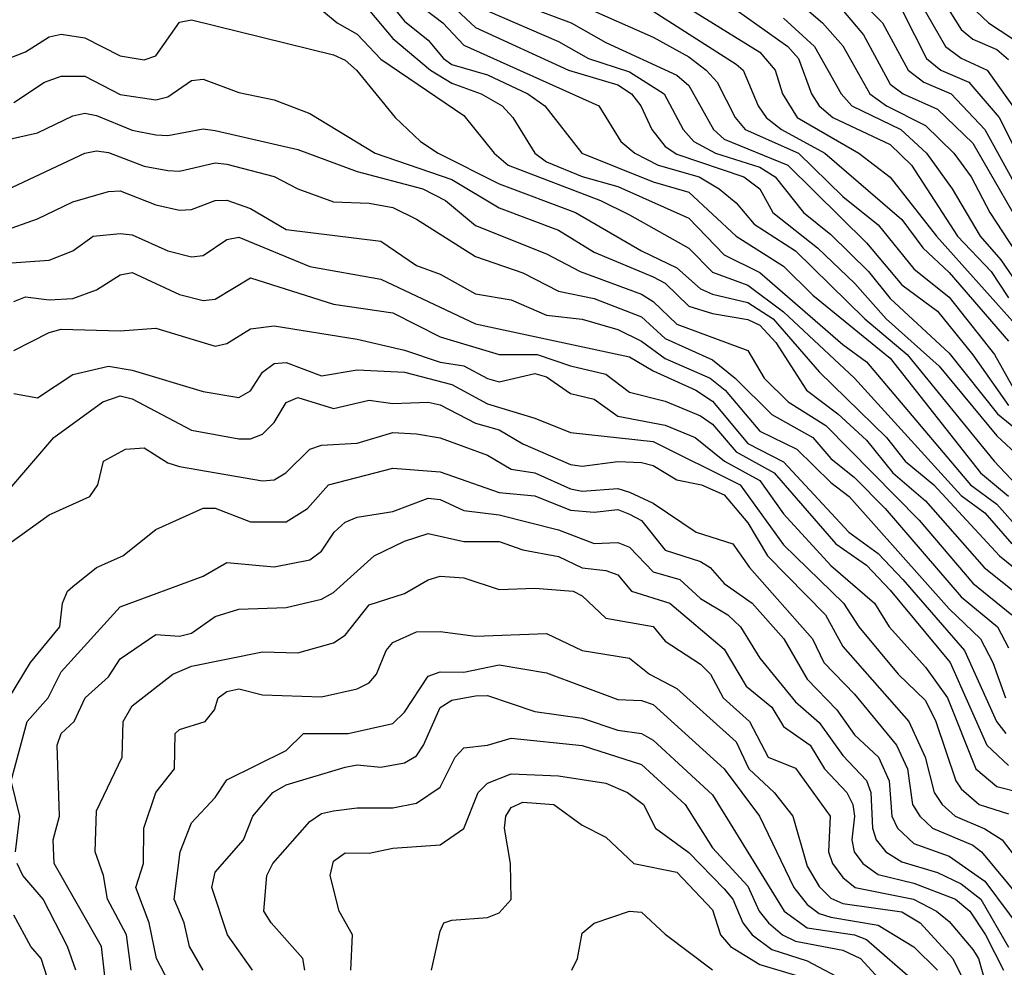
# Model space of a CAD drawing. Header units: metres. Extents: x -51132 to -49532, y -231222 to -229437.
# Tile 375 of 656: x -50719 to -50677, y -229654 to -229614. Entities that reach past the tile are written whole.
import ezdxf

# ---------------------------------------------------------------- set-up
doc = ezdxf.new("R2010")
doc.units = ezdxf.units.M
for name, color, linetype in [('CONTOUR_HALF', 8, 'Continuous'), ('CONTOUR_INDEX', 1, 'Continuous'), ('CONTOUR_INTER', 3, 'Continuous')]:
    doc.layers.add(name, color=color, linetype=linetype)

msp = doc.modelspace()

# ---------------------------------------------------------------- linework, layer by layer
at = {"layer": 'CONTOUR_HALF'}
for points, elevation in [([(-50703.007, -229611.259), (-50699.58, -229614.452), (-50695.651, -229616.259), (-50693.58, -229616.871), (-50692.992, -229617.259), (-50692.597, -229617.759), (-50692.138, -229618.759), (-50691.58, -229619.47), (-50691.08, -229619.794), (-50688.26, -229620.759), (-50687.584, -229621.259), (-50687.037, -229622.259), (-50685.14, -229623.759), (-50683.571, -229625.259), (-50682.25, -229626.759), (-50680.005, -229628.759), (-50677.58, -229631.688), (-50676.58, -229632.626)], 43.5), ([(-50686.58, -229612.836), (-50684.938, -229614.259), (-50684.08, -229615.229), (-50682.941, -229617.259), (-50682.238, -229617.759), (-50680.58, -229618.593), (-50679.384, -229619.759), (-50678.654, -229620.759), (-50677.869, -229622.259), (-50676.232, -229624.759)], 39.5), ([(-50681.08, -229612.913), (-50679.742, -229615.259), (-50679.08, -229615.741), (-50677.982, -229616.259), (-50676.561, -229618.259)], 37.5), ([(-50706.58, -229613.289), (-50705.431, -229614.259), (-50704.58, -229614.738), (-50703.58, -229615.796), (-50700.08, -229618.174), (-50698.802, -229619.759), (-50698.21, -229620.259), (-50694.307, -229621.759), (-50693.08, -229622.369), (-50690.58, -229623.776), (-50689.58, -229624.787), (-50688.08, -229625.326), (-50686.58, -229626.461), (-50683.579, -229629.259), (-50679.08, -229634.207), (-50678.08, -229634.94), (-50676.938, -229636.259)], 45.5), ([(-50703.331, -229613.259), (-50702.58, -229614.185), (-50701.58, -229614.981), (-50700.942, -229615.759), (-50700.58, -229616.015), (-50699.08, -229616.457), (-50697.378, -229617.259), (-50696.661, -229617.759), (-50695.101, -229619.759), (-50692.08, -229620.965), (-50690.58, -229621.412), (-50688.58, -229623.27), (-50686.58, -229624.524), (-50685.347, -229625.759), (-50682.08, -229628.413), (-50678.268, -229633.259), (-50677.08, -229634.24)], 44.5), ([(-50697.58, -229613.5), (-50695.541, -229614.259), (-50694.08, -229615.087), (-50691.08, -229616.47), (-50690.58, -229616.904), (-50689.533, -229618.759), (-50689.08, -229619.169), (-50686.404, -229620.259), (-50683.08, -229623.547), (-50681.58, -229625.315), (-50680.08, -229626.435), (-50678.58, -229628.275), (-50677.08, -229630.408)], 42.5), ([(-50683.402, -229613.259), (-50682.398, -229614.259), (-50681.314, -229616.259), (-50680.653, -229616.759), (-50679.498, -229617.259), (-50678.08, -229618.764), (-50676.698, -229621.259)], 38.5), ([(-50692.08, -229613.758), (-50688.58, -229615.998), (-50688.283, -229616.259), (-50687.649, -229617.759), (-50687.313, -229618.259), (-50686.668, -229618.759), (-50684.836, -229619.759), (-50681.58, -229622.557), (-50680.694, -229623.759), (-50679.58, -229624.794), (-50677.08, -229627.696)], 41.5), ([(-50688.58, -229613.701), (-50686.397, -229615.259), (-50685.947, -229615.759), (-50685.405, -229617.259), (-50685.068, -229617.759), (-50684.502, -229618.259), (-50682.08, -229619.398), (-50681.174, -229620.259), (-50679.235, -229623.259), (-50677.808, -229624.759), (-50677.08, -229625.866)], 40.5), ([(-50678.439, -229613.759), (-50677.919, -229614.259), (-50676.402, -229615.259)], 36.5), ([(-50719.08, -229617.614), (-50717.777, -229616.759), (-50717.08, -229616.503), (-50716.08, -229616.502), (-50714.58, -229617.284), (-50713.08, -229617.503), (-50712.58, -229617.382), (-50711.58, -229616.689), (-50711.08, -229616.631), (-50709.58, -229617.203), (-50708.08, -229617.509), (-50706.58, -229618.079), (-50703.826, -229619.759), (-50700.58, -229620.877), (-50698.58, -229622.067), (-50696.08, -229623.009), (-50694.58, -229623.94), (-50692.08, -229624.978), (-50691.58, -229625.242), (-50690.58, -229626.222), (-50689.58, -229626.535), (-50688.08, -229626.783), (-50687.58, -229627.025), (-50686.898, -229627.759), (-50685.616, -229629.759), (-50684.283, -229630.759), (-50683.08, -229631.872), (-50681.971, -229633.259), (-50680.58, -229634.445), (-50678.109, -229637.259), (-50676.227, -229638.759)], 46.5), ([(-50720.336, -229621.759), (-50716.08, -229619.753), (-50715.58, -229619.664), (-50715.08, -229619.731), (-50713.58, -229620.308), (-50712.58, -229620.493), (-50712.08, -229620.522), (-50710.58, -229620.172), (-50710.08, -229620.225), (-50708.08, -229620.748), (-50707.08, -229621.268), (-50705.58, -229621.808), (-50704.08, -229621.874), (-50703.08, -229622.058), (-50702.08, -229622.54), (-50699.58, -229624.127), (-50697.58, -229624.808), (-50696.08, -229625.59), (-50694.58, -229625.888), (-50692.58, -229626.664), (-50691.58, -229627.587), (-50689.58, -229628.485), (-50688.618, -229629.259), (-50687.08, -229630.8), (-50685.343, -229631.759), (-50684.58, -229632.652), (-50683.58, -229633.447), (-50682.283, -229634.759), (-50679.08, -229638.495), (-50677.542, -229639.759), (-50677.08, -229640.645)], 47.5), ([(-50719.58, -229624.423), (-50717.58, -229624.278), (-50716.58, -229623.88), (-50715.727, -229623.259), (-50714.58, -229623.149), (-50714.08, -229623.205), (-50712.58, -229623.88), (-50711.58, -229624.13), (-50711.08, -229624.079), (-50710.08, -229623.409), (-50709.58, -229623.304), (-50706.58, -229624.55), (-50703.58, -229625.082), (-50699.58, -229626.958), (-50693.08, -229628.364), (-50692.08, -229628.956), (-50690.281, -229629.759), (-50689.58, -229630.224), (-50688.08, -229632.02), (-50686.58, -229632.785), (-50683.829, -229635.759), (-50682.58, -229636.666), (-50681.542, -229637.759), (-50678.944, -229640.759), (-50677.584, -229643.759), (-50677.2, -229644.259)], 48.5), ([(-50719.08, -229628.092), (-50717.58, -229627.326), (-50717.08, -229627.196), (-50714.58, -229627.255), (-50713.08, -229627.147), (-50710.58, -229627.912), (-50710.08, -229627.795), (-50709.08, -229627.169), (-50708.08, -229627.045), (-50704.58, -229627.607), (-50702.58, -229628.07), (-50701.08, -229628.581), (-50700.08, -229628.732), (-50699.08, -229629.278), (-50698.58, -229629.417), (-50697.08, -229629.066), (-50696.58, -229629.201), (-50695.58, -229629.906), (-50694.58, -229630.152), (-50693.58, -229630.862), (-50691.58, -229631.247), (-50690.314, -229631.759), (-50689.066, -229632.759), (-50687.58, -229633.583), (-50686.58, -229634.983), (-50684.58, -229637.163), (-50682.739, -229638.759), (-50682.118, -229639.759), (-50680.58, -229641.464), (-50679.656, -229642.759), (-50678.461, -229645.759), (-50677.58, -229646.495), (-50676.58, -229646.754)], 49.5), ([(-50719.58, -229634.326), (-50717.382, -229631.759), (-50715.32, -229630.259), (-50714.58, -229630.003), (-50714.08, -229630.135), (-50711.58, -229631.456), (-50709.58, -229631.819), (-50709.08, -229631.819), (-50708.58, -229631.625), (-50708.08, -229631.127), (-50707.58, -229630.288), (-50707.08, -229630.072), (-50705.58, -229630.536), (-50704.08, -229630.188), (-50703.08, -229630.331), (-50701.58, -229630.268), (-50701.08, -229630.389), (-50699.58, -229631.163), (-50698.58, -229631.436), (-50697.58, -229632.036), (-50695.58, -229632.904), (-50695.08, -229632.978), (-50693.58, -229632.782), (-50692.58, -229632.826), (-50692.08, -229632.946), (-50691.08, -229633.557), (-50690.049, -229633.759), (-50689.08, -229634.187), (-50688.08, -229635.361), (-50687.257, -229636.759), (-50684.804, -229639.259), (-50684.08, -229640.593), (-50681.285, -229643.759), (-50680.598, -229645.259), (-50680.217, -229646.759), (-50679.882, -229647.259), (-50679.332, -229647.759), (-50678.08, -229648.287), (-50677.346, -229648.759), (-50676.19, -229650.259)], 50.5), ([(-50719.585, -229643.259), (-50718.372, -229641.259), (-50717.137, -229639.759), (-50717.016, -229638.759), (-50716.809, -229638.259), (-50716.58, -229638.061), (-50715.58, -229637.26), (-50714.47, -229636.759), (-50713.08, -229635.651), (-50711.08, -229634.742), (-50710.58, -229634.747), (-50709.08, -229635.332), (-50707.58, -229635.331), (-50706.672, -229634.759), (-50705.796, -229633.759), (-50703.08, -229633.053), (-50701.08, -229633.212), (-50698.58, -229634.093), (-50697.08, -229634.224), (-50695.58, -229634.832), (-50694.58, -229634.917), (-50693.58, -229634.809), (-50693.08, -229635.001), (-50692.58, -229635.27), (-50691.58, -229636.523), (-50690.08, -229637.001), (-50689.681, -229637.259), (-50689.08, -229637.929), (-50687.899, -229638.759), (-50686.565, -229640.259), (-50685.58, -229641.965), (-50684.329, -229643.259), (-50683.58, -229644.326), (-50682.564, -229645.259), (-50682.118, -229646.259), (-50682.01, -229647.759), (-50681.769, -229648.259), (-50681.08, -229648.906), (-50679.58, -229649.437), (-50678.08, -229650.492), (-50676.029, -229653.259)], 51.5), ([(-50715.08, -229655.875), (-50715.375, -229653.259), (-50717.368, -229649.759), (-50717.422, -229648.759), (-50717.15, -229647.759), (-50717.25, -229644.759), (-50717.082, -229644.259), (-50716.526, -229643.759), (-50716.065, -229642.759), (-50715.08, -229641.877), (-50714.58, -229641.104), (-50713.08, -229640.082), (-50712.08, -229640.15), (-50711.58, -229640.024), (-50710.58, -229639.324), (-50709.58, -229639.019), (-50707.58, -229638.945), (-50706.08, -229638.585), (-50705.58, -229638.313), (-50703.858, -229636.759), (-50702.58, -229636.142), (-50701.58, -229635.816), (-50700.08, -229636.158), (-50698.58, -229636.149), (-50697.58, -229636.503), (-50696.08, -229636.787), (-50695.08, -229637.265), (-50694.08, -229637.377), (-50693.58, -229637.558), (-50693.001, -229638.259), (-50691.384, -229638.759), (-50689.08, -229640.695), (-50688.157, -229642.259), (-50687.08, -229643.152), (-50686.58, -229643.972), (-50685.449, -229644.759), (-50684.849, -229645.759), (-50683.903, -229646.759), (-50683.653, -229647.259), (-50683.587, -229647.759), (-50683.702, -229648.759), (-50683.598, -229649.259), (-50683.233, -229649.759), (-50682.58, -229650.223), (-50681.08, -229650.576), (-50679.32, -229651.259), (-50678.716, -229651.759), (-50678.05, -229652.759), (-50677.287, -229654.259)], 52.5), ([(-50712.006, -229655.759), (-50713.05, -229653.759), (-50713.356, -229652.259), (-50713.929, -229650.759), (-50713.595, -229649.759), (-50713.591, -229648.259), (-50713.087, -229646.759), (-50712.295, -229645.759), (-50712.264, -229644.259), (-50712.08, -229644.101), (-50710.993, -229643.759), (-50710.599, -229643.259), (-50710.444, -229642.759), (-50710.08, -229642.489), (-50709.58, -229642.38), (-50708.58, -229642.625), (-50706.08, -229642.715), (-50704.58, -229642.372), (-50704.08, -229642.117), (-50703.762, -229641.759), (-50703.355, -229640.759), (-50703.08, -229640.415), (-50702.08, -229639.964), (-50701.08, -229639.949), (-50699.58, -229640.155), (-50696.58, -229640.04), (-50695.08, -229640.765), (-50693.08, -229641.08), (-50692.235, -229641.759), (-50691.08, -229642.364), (-50688.58, -229644.61), (-50688.046, -229645.759), (-50686.97, -229646.759), (-50686.18, -229647.759), (-50685.58, -229649.86), (-50685.08, -229650.718), (-50684.58, -229651.217), (-50684.08, -229651.435), (-50681.58, -229651.795), (-50680.817, -229652.259), (-50679.436, -229653.759), (-50678.58, -229655.472)], 53.5), ([(-50709.001, -229654.259), (-50710.054, -229652.759), (-50710.723, -229650.759), (-50710.58, -229650.124), (-50709.384, -229648.759), (-50708.981, -229647.759), (-50708.138, -229646.759), (-50707.58, -229646.425), (-50705.08, -229645.681), (-50704.58, -229645.591), (-50703.58, -229645.689), (-50702.58, -229645.5), (-50702.08, -229645.207), (-50701.786, -229644.759), (-50701.08, -229643.159), (-50700.58, -229642.851), (-50699.58, -229642.678), (-50699.08, -229642.665), (-50697.08, -229643.332), (-50695.08, -229643.611), (-50693.58, -229644.116), (-50692.58, -229644.261), (-50692.08, -229644.539), (-50689.58, -229646.847), (-50686.556, -229651.759), (-50685.58, -229652.466), (-50683.58, -229652.758), (-50683.08, -229652.961), (-50681.004, -229654.759)], 54.5), ([(-50704.843, -229654.259), (-50704.776, -229652.759), (-50705.343, -229651.759), (-50705.716, -229650.259), (-50705.58, -229649.651), (-50705.08, -229649.304), (-50704.08, -229649.32), (-50703.08, -229649.098), (-50701.08, -229648.97), (-50700.08, -229648.268), (-50699.465, -229646.759), (-50699.08, -229646.359), (-50698.08, -229645.968), (-50696.08, -229646.054), (-50694.08, -229646.36), (-50693.169, -229646.759), (-50692.486, -229647.259), (-50691.982, -229648.259), (-50690.58, -229649.292), (-50689.08, -229650.815), (-50688.716, -229651.259), (-50688.302, -229652.259), (-50687.897, -229652.759), (-50687.08, -229653.389), (-50685.58, -229653.865), (-50683.883, -229654.759)], 55.5), ([(-50719.12, -229694.759), (-50718.546, -229693.759), (-50717.545, -229692.759), (-50716.058, -229691.759), (-50713.118, -229688.259), (-50711.552, -229686.759), (-50711.08, -229686.009), (-50710.58, -229684.484), (-50709.743, -229682.759), (-50709.51, -229681.759), (-50708.741, -229680.259), (-50708.12, -229678.259), (-50707.679, -229673.759), (-50707.72, -229673.259), (-50708.074, -229672.259), (-50709.08, -229670.627), (-50710.673, -229666.759), (-50712.009, -229664.759), (-50712.58, -229664.101), (-50715.05, -229660.259), (-50717.114, -229656.259), (-50717.928, -229653.759), (-50718.355, -229653.259), (-50719.08, -229651.94)], 51.5), ([(-50695.524, -229654.259), (-50695.276, -229653.759), (-50695.08, -229652.689), (-50694.58, -229652.268), (-50693.08, -229651.759), (-50692.58, -229651.812), (-50691.58, -229652.743), (-50689.58, -229654.24)], 56.5)]:
    msp.add_lwpolyline(points, dxfattribs=dict(at, elevation=elevation))
at = {"layer": 'CONTOUR_INDEX'}
for points, elevation in [([(-50704.044, -229613.759), (-50703.08, -229614.917), (-50701.483, -229616.259), (-50700.58, -229616.798), (-50699.342, -229617.259), (-50698.462, -229617.759), (-50698.009, -229618.259), (-50697.082, -229619.759), (-50696.58, -229620.124), (-50695.08, -229620.749), (-50693.58, -229621.16), (-50690.58, -229622.507), (-50689.08, -229624.054), (-50687.58, -229624.795), (-50684.08, -229627.841), (-50683.08, -229628.564), (-50678.687, -229633.759), (-50677.58, -229634.573), (-50676.58, -229635.705)], 45), ([(-50686.58, -229614.059), (-50685.275, -229615.259), (-50684.148, -229617.259), (-50683.691, -229617.759), (-50681.633, -229618.759), (-50680.541, -229619.759), (-50679.453, -229621.259), (-50678.282, -229623.259), (-50677.401, -229624.259), (-50676.58, -229625.479)], 40), ([(-50719.08, -229629.906), (-50718.08, -229630.09), (-50716.58, -229629.111), (-50715.08, -229628.758), (-50714.08, -229628.919), (-50711.08, -229629.818), (-50709.58, -229630.078), (-50709.08, -229629.791), (-50708.58, -229628.999), (-50708.08, -229628.641), (-50707.58, -229628.598), (-50706.08, -229629.164), (-50704.58, -229628.903), (-50702.58, -229629.007), (-50700.58, -229629.522), (-50699.08, -229630.342), (-50697.08, -229630.946), (-50695.58, -229631.559), (-50692.08, -229631.93), (-50688.406, -229633.759), (-50686.58, -229636.3), (-50684.047, -229638.759), (-50683.405, -229639.759), (-50681.739, -229641.759), (-50680.58, -229642.874), (-50680.146, -229643.759), (-50679.311, -229646.259), (-50679.08, -229646.604), (-50678.318, -229647.259), (-50677.08, -229647.662)], 50), ([(-50706.786, -229654.259), (-50706.874, -229653.759), (-50708.213, -229652.259), (-50708.514, -229651.759), (-50708.4, -229650.259), (-50708.138, -229649.759), (-50706.58, -229647.973), (-50706.08, -229647.637), (-50705.58, -229647.525), (-50704.58, -229647.395), (-50703.08, -229647.405), (-50702.08, -229647.209), (-50701.08, -229646.527), (-50700.443, -229645.259), (-50700.08, -229644.869), (-50699.08, -229644.762), (-50698.08, -229644.459), (-50695.08, -229644.766), (-50692.58, -229645.568), (-50690.735, -229647.259), (-50689.58, -229649.09), (-50688.08, -229650.709), (-50687.602, -229651.759), (-50687.214, -229652.259), (-50686.629, -229652.759), (-50686.08, -229653.03), (-50684.08, -229653.411), (-50683.333, -229653.759), (-50681.58, -229655.668)], 55)]:
    msp.add_lwpolyline(points, dxfattribs=dict(at, elevation=elevation))
at = {"layer": 'CONTOUR_INTER'}
for points, elevation in [([(-50680.58, -229612.124), (-50679.08, -229614.541), (-50678.58, -229614.948), (-50677.58, -229615.384), (-50677.08, -229615.799)], 37), ([(-50691.976, -229612.759), (-50687.58, -229615.49), (-50686.935, -229616.259), (-50686.629, -229617.259), (-50685.997, -229618.259), (-50683.393, -229619.759), (-50682.08, -229620.766), (-50680.116, -229623.259), (-50676.546, -229627.259)], 41), ([(-50702.08, -229613.414), (-50700.964, -229614.259), (-50700.08, -229615.2), (-50694.371, -229617.759), (-50693.449, -229619.259), (-50692.861, -229619.759), (-50691.868, -229620.259), (-50690.148, -229620.759), (-50689.293, -229621.259), (-50688.58, -229621.853), (-50687.817, -229622.759), (-50686.08, -229623.88), (-50683.145, -229626.759), (-50681.353, -229628.259), (-50677.686, -229632.759), (-50675.805, -229634.759)], 44), ([(-50699.08, -229613.743), (-50696.08, -229615.049), (-50694.809, -229615.759), (-50693.08, -229616.319), (-50691.619, -229617.259), (-50690.811, -229618.759), (-50690.365, -229619.259), (-50689.452, -229619.759), (-50687.58, -229620.346), (-50686.932, -229620.759), (-50685.732, -229622.259), (-50684.58, -229623.199), (-50682.992, -229624.759), (-50682.08, -229625.894), (-50679.58, -229628.208), (-50677.551, -229630.759), (-50675.721, -229632.259)], 43), ([(-50695.08, -229613.531), (-50692.08, -229614.86), (-50690.58, -229615.685), (-50689.839, -229616.259), (-50689.381, -229616.759), (-50688.628, -229618.259), (-50688.201, -229618.759), (-50685.941, -229619.759), (-50684.08, -229621.589), (-50682.58, -229622.789), (-50681.08, -229624.649), (-50679.58, -229625.845), (-50677.671, -229628.259), (-50676.831, -229629.759)], 42), ([(-50684.043, -229613.759), (-50683.206, -229614.759), (-50682.08, -229616.842), (-50681.527, -229617.259), (-50680.08, -229617.902), (-50678.58, -229619.339), (-50676.038, -229623.759)], 39), ([(-50681.554, -229613.759), (-50680.542, -229615.759), (-50679.932, -229616.259), (-50678.762, -229616.759), (-50677.476, -229618.259), (-50676.46, -229620.259)], 38), ([(-50720.08, -229616.061), (-50718.58, -229615.486), (-50717.58, -229614.852), (-50717.08, -229614.733), (-50716.08, -229614.895), (-50714.58, -229615.642), (-50713.58, -229615.811), (-50713.08, -229615.644), (-50712.08, -229614.22), (-50711.58, -229614.123), (-50705.58, -229615.6), (-50705.08, -229615.835), (-50704.612, -229616.259), (-50702.982, -229618.259), (-50701.906, -229619.259), (-50701.158, -229619.759), (-50698.58, -229621.047), (-50695.362, -229622.259), (-50692.58, -229623.882), (-50691.08, -229624.602), (-50690.08, -229625.482), (-50689.58, -229625.718), (-50688.08, -229626.069), (-50687.018, -229626.759), (-50685.08, -229628.99), (-50682.226, -229631.759), (-50681.437, -229632.759), (-50680.24, -229633.759), (-50677.454, -229636.759), (-50675.624, -229638.259)], 46), ([(-50719.715, -229619.259), (-50718.08, -229618.896), (-50716.58, -229618.183), (-50716.08, -229618.073), (-50715.58, -229618.168), (-50714.08, -229618.794), (-50713.08, -229618.981), (-50712.58, -229619.014), (-50711.08, -229618.737), (-50710.58, -229618.804), (-50707.08, -229619.604), (-50704.58, -229620.527), (-50701.807, -229621.259), (-50700.856, -229621.759), (-50699.58, -229622.807), (-50696.58, -229624.008), (-50695.163, -229624.759), (-50692.58, -229625.713), (-50692.08, -229626.024), (-50691.08, -229626.979), (-50688.08, -229628.093), (-50687.399, -229629.259), (-50686.382, -229630.259), (-50684.79, -229631.259), (-50680.854, -229635.259), (-50678.58, -229637.922), (-50676.946, -229639.259)], 47), ([(-50719.58, -229623.066), (-50718.08, -229622.528), (-50716.58, -229621.81), (-50715.08, -229621.372), (-50714.58, -229621.355), (-50713.08, -229621.945), (-50712.08, -229622.168), (-50711.58, -229622.132), (-50710.58, -229621.752), (-50710.08, -229621.737), (-50709.08, -229622.101), (-50707.58, -229622.988), (-50703.58, -229623.479), (-50702.08, -229624.496), (-50701.08, -229624.865), (-50699.58, -229625.696), (-50698.08, -229625.947), (-50696.58, -229626.593), (-50695.08, -229626.761), (-50693.58, -229627.197), (-50692.58, -229627.692), (-50691.58, -229628.422), (-50689.681, -229629.259), (-50689.043, -229629.759), (-50687.58, -229631.497), (-50686.02, -229632.259), (-50684.58, -229633.67), (-50683.806, -229634.259), (-50679.58, -229638.998), (-50678.256, -229640.259), (-50677.749, -229641.259), (-50677.213, -229642.759)], 48), ([(-50719.08, -229626.023), (-50718.58, -229625.831), (-50717.58, -229625.958), (-50716.58, -229625.896), (-50715.58, -229625.534), (-50714.58, -229624.897), (-50714.08, -229624.796), (-50712.08, -229625.733), (-50711.08, -229625.973), (-50710.58, -229625.927), (-50709.08, -229625.02), (-50705.58, -229626.133), (-50703.08, -229626.506), (-50701.08, -229627.516), (-50698.58, -229628.258), (-50696.986, -229628.259), (-50695.58, -229628.744), (-50694.08, -229629.088), (-50693.08, -229629.847), (-50691.58, -229630.229), (-50690.08, -229630.846), (-50689.58, -229631.196), (-50688.58, -229632.373), (-50686.974, -229633.259), (-50684.373, -229636.259), (-50683.08, -229637.151), (-50682.08, -229638.213), (-50679.544, -229641.259), (-50677.997, -229644.759), (-50677.08, -229645.608)], 49), ([(-50719.293, -229636.259), (-50717.58, -229635.026), (-50715.862, -229634.259), (-50715.535, -229633.759), (-50715.287, -229632.759), (-50714.358, -229632.259), (-50713.58, -229632.197), (-50712.58, -229632.836), (-50712.08, -229632.987), (-50708.58, -229633.596), (-50708.08, -229633.545), (-50707.587, -229633.259), (-50706.58, -229632.253), (-50706.08, -229632.083), (-50704.58, -229632.005), (-50703.08, -229631.554), (-50702.08, -229631.613), (-50701.08, -229631.781), (-50699.08, -229632.513), (-50698.08, -229633.095), (-50697.08, -229633.254), (-50695.58, -229633.927), (-50695.08, -229634.031), (-50693.58, -229633.915), (-50693.08, -229634.077), (-50692.08, -229634.532), (-50690.266, -229635.759), (-50688.714, -229636.259), (-50688.022, -229637.259), (-50685.352, -229640.259), (-50684.882, -229641.259), (-50683.58, -229642.599), (-50681.811, -229644.759), (-50681.351, -229645.759), (-50681.129, -229647.259), (-50680.824, -229647.759), (-50680.288, -229648.259), (-50678.58, -229648.981), (-50678.215, -229649.259), (-50676.58, -229651.24)], 51), ([(-50719.007, -229649.259), (-50718.823, -229647.759), (-50719.184, -229646.259), (-50718.518, -229643.759), (-50717.624, -229642.759), (-50717.08, -229641.658), (-50714.58, -229638.917), (-50711.08, -229637.616), (-50710.08, -229637.04), (-50708.08, -229637.228), (-50706.58, -229636.928), (-50706.08, -229636.562), (-50705.55, -229635.759), (-50705.08, -229635.336), (-50704.58, -229635.133), (-50703.08, -229634.896), (-50701.58, -229634.327), (-50701.08, -229634.385), (-50700.08, -229634.848), (-50698.58, -229635.027), (-50696.08, -229635.664), (-50694.58, -229636.235), (-50693.58, -229636.204), (-50693.08, -229636.393), (-50692.08, -229637.438), (-50690.957, -229637.759), (-50690.08, -229638.556), (-50688.93, -229639.259), (-50688.397, -229639.759), (-50687.58, -229641.084), (-50686.08, -229642.923), (-50685.08, -229643.8), (-50684.08, -229645.193), (-50683.08, -229646.253), (-50682.895, -229646.759), (-50682.822, -229648.259), (-50682.662, -229648.759), (-50682.264, -229649.259), (-50681.58, -229649.676), (-50680.08, -229650.13), (-50679.08, -229650.607), (-50678.25, -229651.259), (-50677.08, -229653.291)], 52), ([(-50714.125, -229654.259), (-50714.326, -229652.759), (-50715.117, -229651.259), (-50715.293, -229650.259), (-50715.637, -229649.259), (-50715.58, -229647.526), (-50714.504, -229645.259), (-50714.465, -229643.759), (-50714.08, -229643.099), (-50712.364, -229641.759), (-50711.58, -229641.414), (-50708.58, -229640.812), (-50707.08, -229640.862), (-50705.58, -229640.433), (-50705.08, -229640.105), (-50704.08, -229638.826), (-50702.58, -229638.346), (-50701.58, -229637.773), (-50701.08, -229637.624), (-50700.08, -229637.686), (-50698.58, -229638.189), (-50697.08, -229638.131), (-50695.466, -229638.259), (-50695.08, -229638.453), (-50694.08, -229639.395), (-50692.08, -229639.751), (-50691.58, -229640.367), (-50690.08, -229641.341), (-50689.666, -229641.759), (-50689.132, -229642.759), (-50688.011, -229643.759), (-50687.227, -229645.259), (-50686.08, -229645.725), (-50684.604, -229647.759), (-50684.681, -229649.259), (-50684.512, -229649.759), (-50684.08, -229650.338), (-50683.548, -229650.759), (-50681.095, -229651.259), (-50680.115, -229651.759), (-50679.58, -229652.208), (-50678.58, -229653.384), (-50678.349, -229653.759), (-50678.069, -229654.759)], 53), ([(-50711.089, -229654.259), (-50711.657, -229653.259), (-50711.886, -229652.259), (-50712.304, -229651.259), (-50712.047, -229649.259), (-50711.58, -229648.038), (-50710.58, -229646.966), (-50710.08, -229646.225), (-50707.58, -229644.98), (-50706.84, -229644.259), (-50704.967, -229644.259), (-50703.08, -229643.837), (-50702.58, -229643.367), (-50701.58, -229641.836), (-50701.08, -229641.657), (-50700.08, -229641.676), (-50698.58, -229641.365), (-50696.58, -229641.699), (-50693.58, -229642.831), (-50692.58, -229642.87), (-50692.08, -229643.038), (-50689.08, -229645.752), (-50687.597, -229647.759), (-50686.146, -229650.759), (-50685.58, -229651.487), (-50685.08, -229651.864), (-50684.58, -229652.021), (-50682.58, -229652.354), (-50681.08, -229653.272), (-50680.083, -229654.259)], 54), ([(-50701.448, -229654.259), (-50701.08, -229652.605), (-50700.916, -229652.259), (-50700.58, -229652.139), (-50699.08, -229652.028), (-50698.58, -229651.842), (-50698.08, -229651.274), (-50698.104, -229649.759), (-50698.364, -229648.259), (-50698.299, -229647.759), (-50698.08, -229647.387), (-50697.58, -229647.16), (-50696.274, -229647.259), (-50695.08, -229648.138), (-50694.08, -229648.635), (-50692.901, -229649.759), (-50691.08, -229650.125), (-50689.58, -229651.715), (-50689.237, -229652.759), (-50688.82, -229653.259), (-50687.58, -229654.015), (-50686.08, -229654.474)], 56), ([(-50716.453, -229654.259), (-50716.811, -229653.259), (-50717.839, -229651.259), (-50718.696, -229650.259), (-50718.942, -229649.759)], 52)]:
    msp.add_lwpolyline(points, dxfattribs=dict(at, elevation=elevation))

doc.saveas('drawing.dxf')
